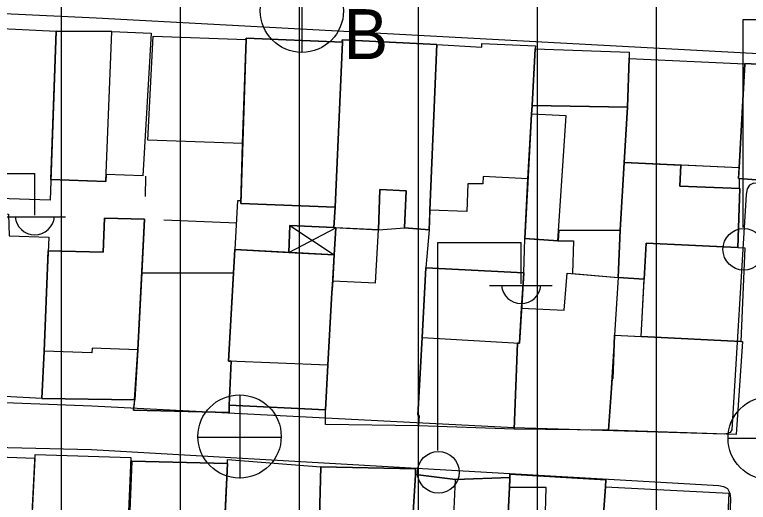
# Model space of a CAD drawing. Extents: x 417997 to 421451, y 4451742 to 4455216.
# Drawn here: x 420739.7 to 420801.4, y 4452504.1 to 4452545.2 of the extents above; entities that cross this region are included whole.
import ezdxf

# ---------------------------------------------------------------- set-up
doc = ezdxf.new("R2010")
doc.units = 0
for name, color, linetype in [('B_Mesken', 7, 'Continuous'), ('B_Sundurma', 7, 'Continuous'), ('B_Teras', 7, 'Continuous'), ('S_Elektrik_Diregi', 7, 'Continuous'), ('S_Rogar_Kapagi', 7, 'Continuous'), ('S_Rogar_Kapagi_Buski', 7, 'Continuous'), ('Sinir_Duvar_tek_tarafa_ait', 7, 'Continuous'), ('TR_ORTAYOGUNKONUT', 7, 'Continuous'), ('Yol_Sose', 7, 'Continuous')]:
    doc.layers.add(name, color=color, linetype=linetype)

msp = doc.modelspace()

# ---------------------------------------------------------------- linework, layer by layer
at = {"layer": 'B_Mesken'}
for points in [[(420735.188, 4452544.151), (420743.175, 4452543.769), (420742.696, 4452529.559), (420734.889, 4452529.798)], [(420747.854, 4452543.748), (420751.178, 4452543.586), (420750.471, 4452531.603), (420747.386, 4452531.715), (420747.364, 4452531.127), (420742.754, 4452531.28), (420743.175, 4452543.769)], [(420747.854, 4452543.748), (420751.178, 4452543.586), (420750.471, 4452531.603), (420747.386, 4452531.715), (420747.364, 4452531.127), (420742.754, 4452531.28), (420743.175, 4452543.769)], [(420758.863, 4452534.322), (420750.881, 4452534.609), (420751.341, 4452543.35), (420759.148, 4452543.068)], [(420759.148, 4452543.068), (420758.864, 4452534.322), (420750.881, 4452534.609), (420751.341, 4452543.35)], [(420758.699, 4452529.274), (420766.631, 4452528.952), (420767.244, 4452542.831), (420759.151, 4452543.165)], [(420767.244, 4452542.831), (420766.631, 4452528.952), (420758.699, 4452529.274), (420758.864, 4452534.322), (420759.148, 4452543.068), (420759.151, 4452543.165)], [(420766.631, 4452528.952), (420766.538, 4452527.242), (420770.27, 4452527.05), (420770.391, 4452530.458), (420772.619, 4452530.327), (420772.472, 4452527.213), (420774.537, 4452527.062), (420775.177, 4452542.639), (420767.242, 4452543.042), (420767.244, 4452542.831)], [(420774.538, 4452527.066), (420772.472, 4452527.213), (420772.62, 4452530.327), (420770.391, 4452530.458), (420770.271, 4452527.05), (420766.703, 4452527.234), (420766.538, 4452527.243), (420766.631, 4452528.952), (420767.244, 4452542.831), (420767.242, 4452543.042), (420775.177, 4452542.639), (420774.605, 4452528.709)], [(420782.844, 4452531.352), (420779.094, 4452531.53), (420779.066, 4452530.916), (420777.785, 4452530.929), (420777.711, 4452528.587), (420774.605, 4452528.708), (420775.177, 4452542.639), (420778.956, 4452542.411), (420778.962, 4452542.719), (420783.489, 4452542.517), (420783.449, 4452542.279), (420783.197, 4452537.517), (420783.133, 4452536.771)], [(420783.449, 4452542.279), (420783.197, 4452537.517), (420783.133, 4452536.771), (420782.844, 4452531.352), (420779.094, 4452531.53), (420779.066, 4452530.916), (420777.785, 4452530.929), (420777.711, 4452528.587), (420774.605, 4452528.709), (420775.177, 4452542.639), (420778.956, 4452542.412), (420778.962, 4452542.719), (420783.489, 4452542.517)], [(420783.197, 4452537.517), (420783.449, 4452542.279), (420791.355, 4452541.991), (420791.227, 4452537.381)], [(420791.341, 4452541.472), (420791.227, 4452537.381), (420783.197, 4452537.517), (420783.449, 4452542.279), (420791.355, 4452541.99)], [(420800.598, 4452532.268), (420790.942, 4452532.709), (420791.227, 4452537.381), (420791.341, 4452541.472), (420801.078, 4452541.008)], [(420801.079, 4452541.008), (420800.599, 4452532.268), (420795.691, 4452532.492), (420790.943, 4452532.709), (420791.227, 4452537.381), (420791.341, 4452541.472)], [(420801.08, 4452541.044), (420800.549, 4452531.364), (420810.23, 4452530.654), (420810.748, 4452541.24), (420804.278, 4452541.585), (420804.209, 4452540.863)], [(420800.599, 4452532.268), (420801.079, 4452541.008), (420801.081, 4452541.044), (420804.209, 4452540.863), (420804.278, 4452541.585), (420810.748, 4452541.241), (420810.231, 4452530.654), (420800.549, 4452531.363)], [(420785.428, 4452526.99), (420790.596, 4452527.016), (420791.227, 4452537.381), (420783.197, 4452537.517), (420783.133, 4452536.771), (420782.577, 4452526.335), (420785.371, 4452526.131)], [(420791.227, 4452537.381), (420790.943, 4452532.709), (420790.596, 4452527.016), (420785.428, 4452526.99), (420785.372, 4452526.131), (420782.577, 4452526.335), (420782.844, 4452531.352), (420783.133, 4452536.771), (420783.197, 4452537.517)], [(420800.494, 4452525.566), (420800.665, 4452530.544), (420795.6, 4452530.738), (420795.691, 4452532.492), (420790.942, 4452532.709), (420790.596, 4452527.016), (420790.433, 4452523.038), (420792.614, 4452522.901), (420792.78, 4452525.936)], [(420795.691, 4452532.492), (420795.6, 4452530.738), (420800.666, 4452530.544), (420800.495, 4452525.566), (420792.78, 4452525.936), (420792.614, 4452522.901), (420790.433, 4452523.038), (420790.596, 4452527.016), (420790.943, 4452532.709)], [(420742.578, 4452526.439), (420741.996, 4452512.886), (420734.124, 4452513.303), (420734.744, 4452528.517), (420739.195, 4452528.366), (420739.224, 4452526.567)], [(420741.996, 4452512.886), (420749.786, 4452512.776), (420750.042, 4452516.958), (420750.617, 4452527.951), (420747.265, 4452528.05), (420747.13, 4452525.168), (420742.529, 4452525.293), (420742.166, 4452516.846)], [(420750.381, 4452523.431), (420750.042, 4452516.958), (420749.787, 4452512.776), (420741.996, 4452512.886), (420742.166, 4452516.847), (420742.529, 4452525.293), (420747.13, 4452525.168), (420747.265, 4452528.05), (420750.617, 4452527.951)], [(420766.447, 4452522.768), (420770.023, 4452522.595), (420770.27, 4452527.05), (420772.472, 4452527.213), (420774.538, 4452527.066), (420774.255, 4452523.867), (420773.942, 4452518.016), (420773.592, 4452511.462), (420773.696, 4452511.447), (420773.647, 4452510.565), (420765.831, 4452510.689), (420765.836, 4452511.913), (420766.038, 4452515.676)], [(420774.538, 4452527.066), (420774.537, 4452527.061), (420774.255, 4452523.867), (420773.942, 4452518.016), (420773.592, 4452511.462), (420773.696, 4452511.448), (420773.647, 4452510.566), (420765.831, 4452510.689), (420765.836, 4452511.913), (420766.038, 4452515.676), (420766.424, 4452522.377), (420766.447, 4452522.768), (420770.023, 4452522.595), (420770.271, 4452527.05), (420772.472, 4452527.213)], [(420782.316, 4452520.484), (420782.5, 4452523.428), (420782.577, 4452526.335), (420785.371, 4452526.131), (420786.683, 4452526.119), (420786.585, 4452523.378), (420790.433, 4452523.038), (420790.121, 4452518.195), (420789.976, 4452514.529), (420789.919, 4452514.532), (420789.62, 4452510.207), (420781.676, 4452510.3), (420781.98, 4452517.523), (420782.131, 4452517.514), (420782.316, 4452520.484)], [(420782.316, 4452520.484), (420782.5, 4452523.428), (420782.577, 4452526.335), (420785.372, 4452526.131), (420786.683, 4452526.119), (420786.585, 4452523.378), (420790.433, 4452523.038), (420790.122, 4452518.195), (420789.976, 4452514.529), (420789.919, 4452514.532), (420789.62, 4452510.207), (420781.676, 4452510.3), (420781.98, 4452517.523), (420782.131, 4452517.514)], [(420792.35, 4452518.085), (420792.78, 4452525.936), (420801.067, 4452525.538), (420800.73, 4452517.674)], [(420800.495, 4452525.566), (420801.067, 4452525.538), (420800.73, 4452517.674), (420792.35, 4452518.085), (420792.614, 4452522.901), (420792.78, 4452525.936)], [(420757.897, 4452516.005), (420757.723, 4452512.312), (420765.836, 4452511.913), (420766.038, 4452515.676), (420766.367, 4452521.796), (420766.43, 4452522.435), (420766.558, 4452524.966), (420758.197, 4452525.401), (420757.67, 4452516.014)], [(420766.447, 4452522.768), (420766.424, 4452522.377), (420766.367, 4452521.796), (420766.038, 4452515.676), (420765.836, 4452511.913), (420757.723, 4452512.313), (420757.897, 4452516.005), (420757.67, 4452516.014), (420758.087, 4452523.426), (420758.197, 4452525.401), (420762.748, 4452525.165), (420766.558, 4452524.967)], [(420781.98, 4452517.523), (420781.676, 4452510.3), (420773.647, 4452510.565), (420773.696, 4452511.447), (420773.592, 4452511.462), (420773.942, 4452518.016), (420774.255, 4452523.867), (420782.5, 4452523.428), (420782.131, 4452517.514)], [(420782.5, 4452523.428), (420782.316, 4452520.484), (420782.131, 4452517.514), (420781.98, 4452517.523), (420781.676, 4452510.3), (420773.647, 4452510.566), (420773.696, 4452511.448), (420773.592, 4452511.462), (420773.942, 4452518.016), (420774.255, 4452523.867)], [(420750.381, 4452523.431), (420750.042, 4452516.958), (420749.786, 4452512.776), (420749.689, 4452511.883), (420757.74, 4452511.694), (420757.723, 4452512.312), (420757.897, 4452516.005), (420757.67, 4452516.014), (420758.086, 4452523.426)], [(420758.087, 4452523.426), (420757.67, 4452516.014), (420757.897, 4452516.005), (420757.723, 4452512.313), (420757.74, 4452511.694), (420749.689, 4452511.883), (420749.787, 4452512.776), (420750.042, 4452516.958), (420750.381, 4452523.431)], [(420790.121, 4452518.195), (420800.869, 4452517.667), (420800.359, 4452509.841), (420789.62, 4452510.207), (420789.919, 4452514.532), (420789.976, 4452514.529)], [(420792.35, 4452518.085), (420800.73, 4452517.674), (420800.869, 4452517.667), (420800.36, 4452509.841), (420789.62, 4452510.207), (420789.919, 4452514.532), (420789.976, 4452514.529), (420790.122, 4452518.195)], [(420733.745, 4452508.148), (420741.401, 4452507.857), (420740.834, 4452496.494), (420739.628, 4452496.545), (420739.586, 4452495.746), (420734.698, 4452495.817), (420734.738, 4452496.491), (420733.394, 4452496.536)], [(420745.361, 4452494.77), (420740.76, 4452494.993), (420741.417, 4452508.168), (420749.465, 4452507.921), (420749.215, 4452502.065), (420748.848, 4452491.94), (420746.249, 4452491.912), (420746.434, 4452494.706)], [(420745.361, 4452494.77), (420740.76, 4452494.993), (420741.417, 4452508.168), (420749.465, 4452507.921), (420749.215, 4452502.065), (420748.848, 4452491.94), (420746.249, 4452491.912), (420746.434, 4452494.706)], [(420756.843, 4452491.617), (420757.581, 4452507.42), (420749.544, 4452507.603), (420749.318, 4452502.029), (420749.073, 4452496.005), (420749.008, 4452494.41), (420752.787, 4452494.264), (420752.717, 4452491.764), (420753.071, 4452491.731)], [(420756.843, 4452491.617), (420753.071, 4452491.731), (420752.717, 4452491.764), (420752.787, 4452494.264), (420749.008, 4452494.41), (420749.073, 4452496.005), (420749.318, 4452502.029), (420749.544, 4452507.603), (420757.581, 4452507.42), (420757.049, 4452496.024), (420756.975, 4452494.43)], [(420765.123, 4452495.599), (420757.049, 4452496.024), (420757.581, 4452507.42), (420757.584, 4452507.739), (420765.422, 4452507.142)], [(420765.422, 4452507.142), (420765.123, 4452495.599), (420757.049, 4452496.024), (420757.581, 4452507.42), (420757.584, 4452507.739)], [(420765.123, 4452495.599), (420773.196, 4452495.333), (420772.819, 4452497.057), (420773.402, 4452506.455), (420773.394, 4452506.953), (420765.422, 4452507.142)], [(420773.402, 4452506.47), (420773.401, 4452506.455), (420773.149, 4452502.378), (420772.819, 4452497.057), (420773.196, 4452495.333), (420768.225, 4452495.497), (420765.123, 4452495.599), (420765.422, 4452507.142), (420773.394, 4452506.953)], [(420772.53, 4452490.78), (420778.081, 4452490.684), (420780.521, 4452490.727), (420780.747, 4452494.404), (420780.996, 4452499.451), (420781.289, 4452505.38), (420781.324, 4452506.23), (420776.761, 4452506.075), (420773.402, 4452506.47), (420773.149, 4452502.378), (420772.819, 4452497.057), (420773.196, 4452495.333), (420772.707, 4452493.372)], [(420781.325, 4452506.23), (420781.289, 4452505.38), (420780.997, 4452499.451), (420780.747, 4452494.404), (420780.521, 4452490.727), (420778.081, 4452490.684), (420772.53, 4452490.78), (420772.707, 4452493.372), (420773.196, 4452495.333), (420772.819, 4452497.057), (420773.149, 4452502.378), (420773.401, 4452506.455), (420773.402, 4452506.47), (420776.761, 4452506.075)], [(420780.747, 4452494.404), (420784.067, 4452494.31), (420784.023, 4452493.403), (420788.594, 4452493.408), (420789.092, 4452501.607), (420789.357, 4452505.448), (420789.401, 4452506.042), (420781.33, 4452506.501), (420781.32, 4452506.007)], [(420789.357, 4452505.448), (420789.092, 4452501.607), (420788.594, 4452493.408), (420784.023, 4452493.403), (420784.067, 4452494.31), (420780.747, 4452494.404), (420780.997, 4452499.451), (420781.289, 4452505.38), (420781.32, 4452506.007), (420781.325, 4452506.23), (420781.33, 4452506.501), (420789.401, 4452506.042)], [(420799.369, 4452497.273), (420799.741, 4452497.262), (420799.396, 4452489.679), (420788.391, 4452490.061), (420789.092, 4452501.607), (420789.357, 4452505.448), (420799.719, 4452504.903)], [(420799.369, 4452497.273), (420799.741, 4452497.262), (420799.396, 4452489.68), (420793.499, 4452489.884), (420788.391, 4452490.061), (420788.594, 4452493.408), (420789.092, 4452501.607), (420789.357, 4452505.448), (420799.719, 4452504.903)]]:
    msp.add_lwpolyline(points, close=True, dxfattribs=at)
at = {"layer": 'B_Sundurma'}
for p, q in [((420762.748, 4452525.164), (420766.703, 4452527.234)), ((420762.821, 4452527.433), (420766.558, 4452524.966))]:
    msp.add_line(p, q, dxfattribs=at)
for points in [[(420766.538, 4452527.242), (420762.821, 4452527.433), (420762.748, 4452525.164), (420766.558, 4452524.966), (420766.703, 4452527.234)], [(420766.538, 4452527.243), (420766.703, 4452527.234), (420766.558, 4452524.967), (420762.748, 4452525.165), (420762.821, 4452527.433)]]:
    msp.add_lwpolyline(points, close=True, dxfattribs=at)
at = {"layer": 'B_Teras'}
for points in [[(420742.754, 4452531.28), (420747.364, 4452531.127), (420747.854, 4452543.748), (420743.175, 4452543.769)], [(420804.209, 4452540.863), (420805.639, 4452540.9), (420805.35, 4452535.81), (420810.461, 4452535.381), (420810.23, 4452530.654), (420800.549, 4452531.364), (420800.598, 4452532.268), (420801.078, 4452541.008), (420801.08, 4452541.044)], [(420783.133, 4452536.771), (420782.577, 4452526.335), (420785.371, 4452526.131), (420786.061, 4452536.638)], [(420742.529, 4452525.293), (420747.13, 4452525.168), (420747.265, 4452528.05), (420750.617, 4452527.951), (420750.042, 4452516.958), (420746.222, 4452517.121), (420746.195, 4452516.718), (420742.166, 4452516.846)], [(420766.038, 4452515.676), (420757.67, 4452516.014), (420758.197, 4452525.401), (420766.558, 4452524.966), (420766.43, 4452522.435), (420766.367, 4452521.796)], [(420773.942, 4452518.016), (420782.131, 4452517.514), (420782.5, 4452523.428), (420774.255, 4452523.867)], [(420782.316, 4452520.484), (420785.893, 4452520.311), (420786.151, 4452523.416), (420790.433, 4452523.038), (420790.121, 4452518.195), (420789.62, 4452510.207), (420781.676, 4452510.3), (420781.98, 4452517.523), (420782.131, 4452517.514)], [(420773.149, 4452502.378), (420776.599, 4452502.358), (420776.761, 4452506.075), (420773.402, 4452506.47)], [(420780.996, 4452499.451), (420784.2, 4452499.217), (420784.372, 4452505.384), (420781.289, 4452505.38)]]:
    msp.add_lwpolyline(points, close=True, dxfattribs=at)
at = {"layer": 'S_Elektrik_Diregi'}
for p, q in [((420800.95, 4452527.252), (420800.95, 4452544.752)), ((420800.95, 4452544.752), (420807.95, 4452544.752)), ((420734.382, 4452531.79), (420741.382, 4452531.79)), ((420741.382, 4452528.29), (420741.382, 4452531.79)), ((420738.722, 4452528.15), (420743.972, 4452528.15)), ((420775.28, 4452508.505), (420775.28, 4452526.005)), ((420775.28, 4452526.005), (420782.28, 4452526.005)), ((420782.28, 4452522.505), (420782.28, 4452526.005)), ((420779.62, 4452522.365), (420784.87, 4452522.365))]:
    msp.add_line(p, q, dxfattribs=at)
for centre in [(420800.986, 4452525.416), (420775.316, 4452506.669)]:
    msp.add_circle(centre, 1.75, dxfattribs=at)
for centre in [(420741.383, 4452528.303), (420782.281, 4452522.517)]:
    msp.add_arc(centre, 1.658, 184.83843, 355.14641, dxfattribs=at)
at = {"layer": 'S_Rogar_Kapagi'}
for p, q in [((420758.658, 4452506.154), (420758.658, 4452513.154)), ((420755.088, 4452509.619), (420762.088, 4452509.619))]:
    msp.add_line(p, q, dxfattribs=at)
msp.add_circle((420758.605, 4452509.682), 3.5, dxfattribs=at)
at = {"layer": 'S_Rogar_Kapagi_Buski'}
for p, q in [((420763.844, 4452548.978), (420763.844, 4452541.978)), ((420799.666, 4452509.539), (420806.666, 4452509.539))]:
    msp.add_line(p, q, dxfattribs=at)
for centre in [(420763.844, 4452545.478), (420803.166, 4452509.539)]:
    msp.add_circle(centre, 3.5, dxfattribs=at)
at = {"layer": 'Sinir_Duvar_tek_tarafa_ait'}
for points in [[(420750.703, 4452529.865), (420750.721, 4452531.557)], [(420800.614, 4452531.359), (420800.595, 4452530.547)], [(420758.247, 4452525.398), (420758.469, 4452529.522), (420758.707, 4452529.514)], [(420758.366, 4452527.605), (420752.234, 4452527.875)]]:
    msp.add_lwpolyline(points, dxfattribs=at)
at = {"layer": 'TR_ORTAYOGUNKONUT'}
for p, q in [((420743.647, 4452437.056), (420743.647, 4452613.249)), ((420743.647, 4452437.056), (420743.647, 4452613.249)), ((420753.647, 4452436.505), (420753.647, 4452612.86)), ((420753.647, 4452436.505), (420753.647, 4452612.86)), ((420763.647, 4452435.955), (420763.647, 4452612.471)), ((420763.647, 4452435.955), (420763.647, 4452612.471)), ((420773.647, 4452471.033), (420773.647, 4452612.082)), ((420773.647, 4452471.033), (420773.647, 4452612.082)), ((420783.647, 4452470.605), (420783.647, 4452611.693)), ((420783.647, 4452470.605), (420783.647, 4452611.693)), ((420793.647, 4452470.177), (420793.647, 4452611.304)), ((420793.647, 4452470.177), (420793.647, 4452611.304))]:
    msp.add_line(p, q, dxfattribs=at)
at = {"layer": 'Yol_Sose'}
for points in [[(420746.198, 4452512.218), (420727.902, 4452512.938), (420711.434, 4452513.48), (420710.146, 4452513.665), (420709.642, 4452513.862), (420709.389, 4452514.224), (420709.357, 4452514.692), (420709.371, 4452517.893), (420710.19, 4452531.444), (420710.669, 4452543.532), (420710.747, 4452545.866), (420710.918, 4452546.172), (420711.685, 4452546.361), (420728.083, 4452545.764), (420746.541, 4452544.884)], [(420746.541, 4452544.884), (420810.033, 4452541.46), (420810.32, 4452541.374), (420810.599, 4452541.191), (420810.666, 4452540.78), (420810.345, 4452531.078), (420810.246, 4452530.842), (420810.057, 4452530.693), (420809.893, 4452530.673), (420801.802, 4452530.99), (420801.48, 4452530.819), (420801.278, 4452530.493), (420801.195, 4452530.028), (420799.987, 4452510.226), (420799.857, 4452510.008), (420799.607, 4452509.929), (420799.328, 4452509.885), (420781.658, 4452510.402), (420746.198, 4452512.218)], [(420745.821, 4452476.254), (420726.576, 4452477.094), (420711.216, 4452477.321), (420708.846, 4452477.337), (420708.222, 4452477.419), (420707.848, 4452477.578), (420707.723, 4452478.165), (420707.685, 4452479.299), (420707.933, 4452482.214), (420708.342, 4452496.144), (420709.004, 4452508.483), (420709.062, 4452509.244), (420709.254, 4452509.563), (420709.657, 4452509.774), (420722.708, 4452509.158), (420746.16, 4452508.581)], [(420746.16, 4452508.581), (420798.888, 4452505.558), (420799.272, 4452505.482), (420799.632, 4452505.293), (420799.815, 4452504.907), (420799.864, 4452504.465), (420798.846, 4452475.307), (420798.617, 4452474.837), (420798.347, 4452474.483), (420797.922, 4452474.222), (420797.047, 4452474.043), (420745.821, 4452476.254)]]:
    msp.add_lwpolyline(points, dxfattribs=at)

# ---------------------------------------------------------------- texts
at = {"layer": 'S_Rogar_Kapagi_Buski'}
msp.add_text('B', height=4.2, dxfattribs=at).set_placement((420767.344, 4452541.414))

doc.saveas('drawing.dxf')
